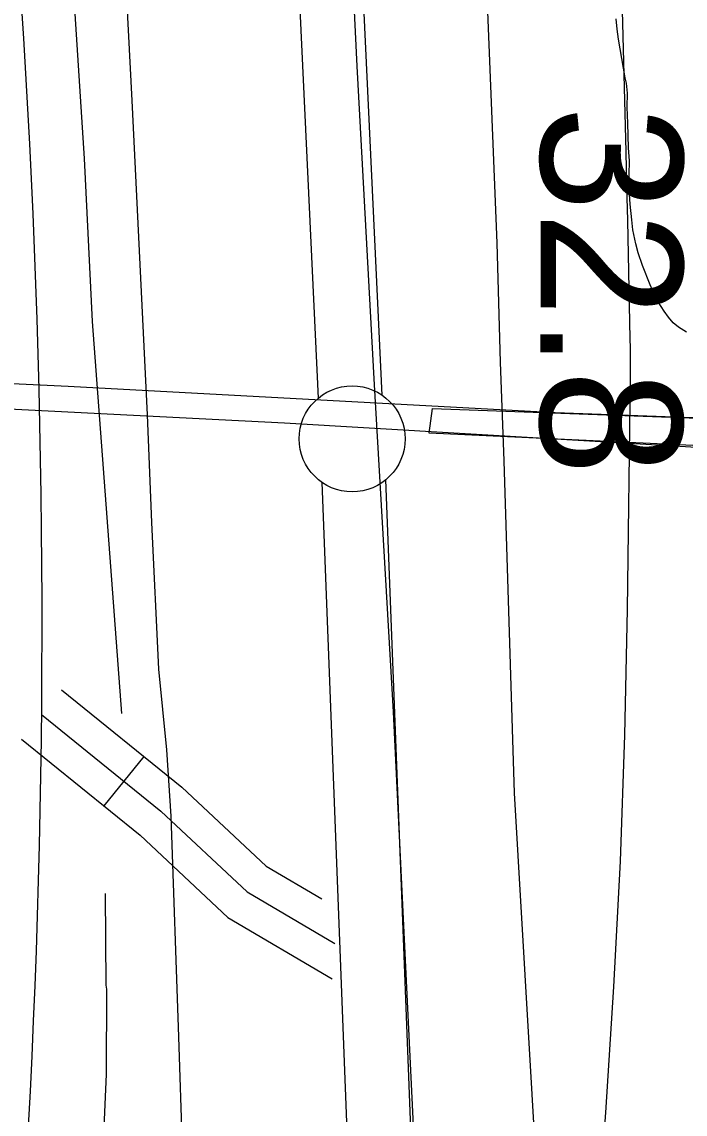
# Model space of a CAD drawing. Extents: x 3313447 to 3351316, y 703786 to 729172.
# Drawn here: x 3322283 to 3322596, y 718489 to 719004 of the extents above; entities that cross this region are included whole.
import ezdxf

# ---------------------------------------------------------------- set-up
doc = ezdxf.new("R2010")
doc.units = 0
for name, color, linetype in [('V-CHAN-DOCK', 7, 'Continuous'), ('V-FLOD-BASE', 7, 'Continuous'), ('V-LEVE-TOET', 7, 'Continuous'), ('V-RIVR-RANG', 7, 'Continuous'), ('V-ROAD-CNTR', 7, 'Continuous'), ('V-SITE-VEGE', 7, 'Continuous'), ('V-SURV-LINE', 7, 'Continuous'), ('V-TOPO-MINR', 7, 'Continuous'), ('V-TOPO-SHOR', 7, 'Continuous'), ('V-UTIL-LINE', 7, 'Continuous')]:
    doc.layers.add(name, color=color, linetype=linetype)

msp = doc.modelspace()

# ---------------------------------------------------------------- linework, layer by layer
at = {"layer": 'V-CHAN-DOCK'}
msp.add_lwpolyline([(3322848.37, 718792.63), (3322475.02, 718810.04), (3322476.58, 718821.71), (3322848.37, 718808.19)], dxfattribs=at)
msp.add_lwpolyline([(3322848.37, 718792.63), (3322475.02, 718810.04), (3322476.58, 718821.71), (3322848.37, 718808.19)], dxfattribs=at)
at = {"layer": 'V-FLOD-BASE'}
msp.add_lwpolyline([(3322428.03, 719248.83), (3322440.78, 718983.26), (3322449.03, 718832.94), (3322457.93, 718678.57), (3322468.95, 718450.75), (3322468.64, 718411), (3322457.75, 718310.69), (3322452.73, 718271.65)], dxfattribs=at)
at = {"layer": 'V-LEVE-TOET'}
for points in [[(3322327.51, 719106.19), (3322334.69, 718967.12), (3322341.87, 718818.73), (3322344.03, 718767.86), (3322347.22, 718698.71), (3322351.02, 718660.52), (3322353.06, 718629.24), (3322356.65, 718525.04), (3322358.48, 718472.62), (3322356.73, 718439.07), (3322352.64, 718393.59), (3322343.07, 718314.78), (3322326.85, 718196.11), (3322290.35, 717894.28), (3322261.67, 717636.78), (3322242.69, 717499.48), (3322230.47, 717440.08)], [(3322381.56, 717365.35), (3322404.57, 717457.07), (3322412.97, 717493.5), (3322417.29, 717527.25), (3322433.22, 717662.96), (3322454.71, 717819.57), (3322470.59, 717949.19), (3322486.68, 718105.17), (3322489.43, 718110.55), (3322497.6, 718119.27), (3322499, 718125.35), (3322501.86, 718145.6), (3322511.29, 718227.97), (3322519.64, 718344.81), (3322519.26, 718382.66), (3322519.39, 718399.55), (3322525.68, 718425.85), (3322525.33, 718468.43), (3322515.19, 718640.15), (3322510.33, 718796.97), (3322508.67, 718843.61), (3322507.08, 718899.71), (3322501.98, 719024.77), (3322498.46, 719101.84)]]:
    msp.add_lwpolyline(points, dxfattribs=at)
at = {"layer": 'V-ROAD-CNTR'}
msp.add_line((3322340.39, 718657.46), (3322321.51, 718634.15), dxfattribs=at)
for points in [[(3322301.54, 718688.94), (3322358.26, 718642.99), (3322398.1, 718605.64), (3322424.29, 718590.2)], [(3322292.1, 718677.28), (3322348.4, 718631.67), (3322389.05, 718593.56), (3322430.49, 718569.14)], [(3322282.66, 718665.62), (3322338.54, 718620.36), (3322380, 718581.48), (3322429.24, 718552.47)]]:
    msp.add_lwpolyline(points, dxfattribs=at)
msp.add_arc((3317870.52, 718720.06), 4421.79, 352.19971, 5.94623, dxfattribs=at)
at = {"layer": 'V-SITE-VEGE'}
msp.add_lwpolyline([(3322596.37, 718857.76), (3322592.72, 718860.02), (3322590.12, 718862.14), (3322587.91, 718864.78), (3322585.83, 718867.68), (3322583.11, 718872.03), (3322581.56, 718875.06), (3322579.24, 718880.06), (3322575.64, 718889.27), (3322573.59, 718895.19), (3322572.57, 718899.39), (3322571.18, 718906.09), (3322570.56, 718910.81), (3322569.83, 718918.16), (3322569.61, 718922.89), (3322569.42, 718932.07), (3322569.47, 718938.62), (3322569.12, 718944.66), (3322568.69, 718956.33), (3322568.49, 718963.94), (3322568.54, 718970.5), (3322568.18, 718975.22), (3322567.55, 718977.71), (3322564.28, 718995.97), (3322563.66, 719000.7), (3322563.18, 719005.69)], dxfattribs=at)
at = {"layer": 'V-SURV-LINE'}
for points in [[(3322422.71, 718826.63), (3322350.66, 720356.09)], [(3322380.63, 720357.5), (3322452.68, 718828.03)], [(3322438.32, 718427.52), (3322424.42, 718786.81)], [(3322454.4, 718787.97), (3322468.3, 718428.69)]]:
    msp.add_lwpolyline(points, dxfattribs=at)
msp.add_circle((3322438.64, 718807.36), 25, dxfattribs=at)
at = {"layer": 'V-TOPO-MINR'}
msp.add_lwpolyline([(3322551.78, 719561.88), (3322567.74, 718942.83), (3322568.14, 718926.66), (3322568.53, 718910.49), (3322568.89, 718894.31), (3322569.23, 718878.14), (3322569.71, 718854.68), (3322569.78, 718850.24), (3322569.82, 718845.79), (3322569.82, 718841.34), (3322569.79, 718836.89), (3322568.44, 718726.88), (3322567.16, 718667.46), (3322565.16, 718608.06), (3322562.06, 718548.71), (3322558.23, 718489.39), (3322525.85, 718050.78)], dxfattribs=at)
at = {"layer": 'V-TOPO-SHOR'}
msp.add_line((3322329.98, 718677.71), (3322316.18, 718862.7), dxfattribs=at)
for points in [[(3322316.18, 718862.7), (3322312.31, 718939.69), (3322304.1, 719066.69), (3322297.5, 719176.27), (3322291.39, 719301.27)], [(3322315.55, 718393.55), (3322319.83, 718443.98), (3322319.83, 718444.16), (3322321.37, 718475.02), (3322321.37, 718475.2), (3322322.73, 718507.54), (3322322.73, 718507.54), (3322322.86, 718547.65), (3322322.5, 718549.5), (3322322.29, 718592.75)]]:
    msp.add_lwpolyline(points, dxfattribs=at)
at = {"layer": 'V-UTIL-LINE'}
for points in [[(3322066.65, 718843.49), (3322304.56, 718832.27), (3322534.43, 718819.78), (3322724.91, 718812.94), (3322877.27, 718804.39)], [(3322877.27, 718804.39), (3322877.14, 718789.02), (3322734.83, 718798.82), (3322617.19, 718802.42), (3322406.7, 718814.76), (3322065.89, 718832.13)]]:
    msp.add_lwpolyline(points, dxfattribs=at)

# ---------------------------------------------------------------- texts
at = {"layer": 'V-RIVR-RANG'}
msp.add_text('32.8', height=67, rotation=269.9183, dxfattribs=at).set_placement((3322527.67, 718964.53))

doc.saveas('drawing.dxf')
